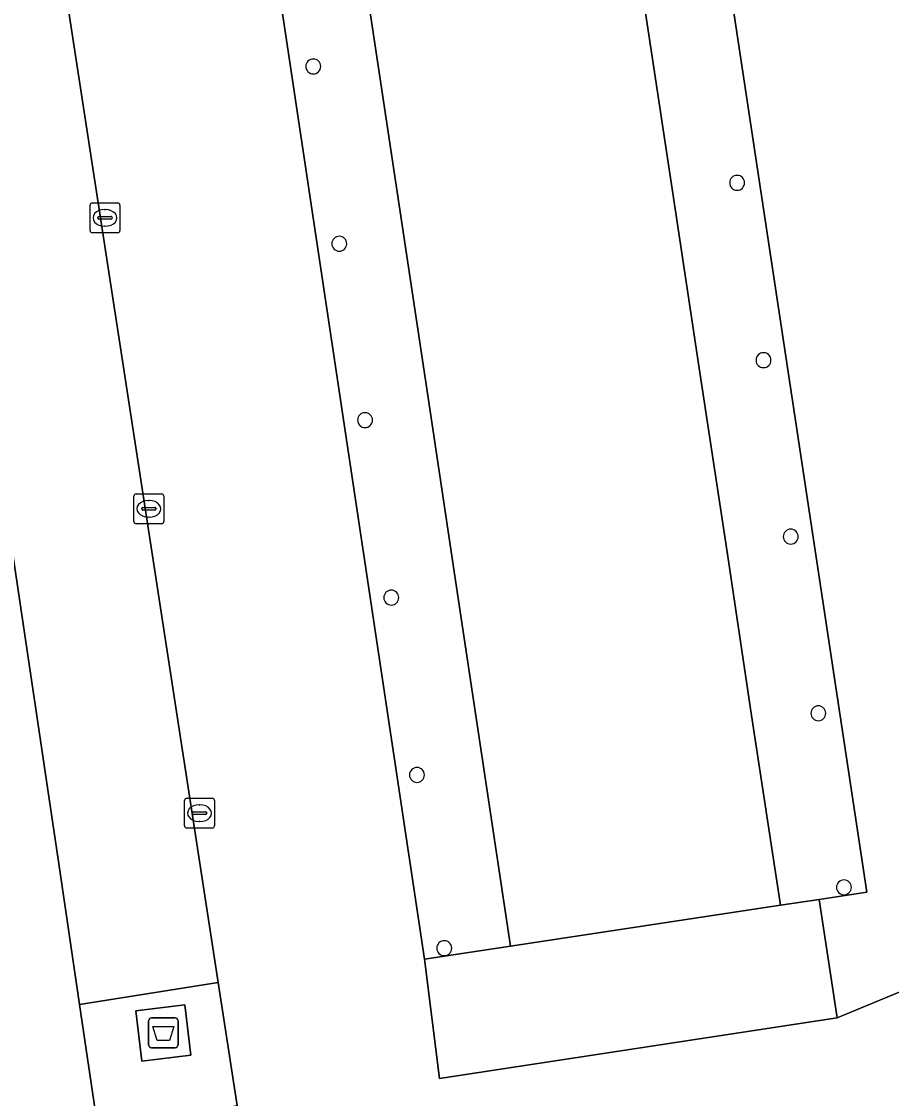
# Model space of a CAD drawing. Extents: x 163008 to 163854, y 382777 to 383982.
# Drawn here: x 163202.08 to 163231.27, y 383293.81 to 383329.93 of the extents above; entities that cross this region are included whole.
import ezdxf

# ---------------------------------------------------------------- set-up
doc = ezdxf.new("R2010")
doc.units = 0
for name, color, linetype in [('IMGEO_Afval_apart_plaats', 7, 'Continuous'), ('IMGEO_Groenvoorziening', 7, 'Continuous'), ('IMGEO_Kolk', 7, 'Continuous'), ('IMGEO_Pand', 7, 'Continuous'), ('IMGEO_Pand_overbouw', 7, 'Continuous'), ('IMGEO_Parkeervlak_halfverhard', 7, 'Continuous'), ('IMGEO_Rijbaan_lokaal_open', 7, 'Continuous'), ('IMGEO_Terreindeel_open', 7, 'Continuous'), ('IMGEO_Voetpad_gesloten', 7, 'Continuous'), ('IMGEO_Voetpad_open', 7, 'Continuous')]:
    doc.layers.add(name, color=color, linetype=linetype)

msp = doc.modelspace()

# ---------------------------------------------------------------- linework, layer by layer
at = {"layer": 'IMGEO_Afval_apart_plaats'}
for p, q in [((163206.445, 383296.51), (163207.235, 383296.51)), ((163207.235, 383296.51), (163206.445, 383296.51)), ((163206.345, 383295.61), (163206.345, 383296.41)), ((163206.345, 383296.41), (163206.345, 383295.61)), ((163207.335, 383296.41), (163207.335, 383295.61)), ((163207.335, 383295.61), (163207.335, 383296.41)), ((163207.235, 383295.51), (163206.445, 383295.51)), ((163206.445, 383295.51), (163207.235, 383295.51))]:
    msp.add_line(p, q, dxfattribs=at)
msp.add_lwpolyline([(163206.488, 383296.224), (163207.192, 383296.224), (163207.043, 383295.754), (163206.637, 383295.754), (163206.488, 383296.224)], dxfattribs=at)
for centre, start, end in [((163206.445, 383296.41), 90, 180), ((163206.445, 383296.41), 90, 180), ((163207.235, 383296.41), 0, 90), ((163207.235, 383296.41), 360, 90), ((163206.445, 383295.61), 180, 270), ((163206.445, 383295.61), 180, 270), ((163207.235, 383295.61), 270, 0), ((163207.235, 383295.61), 270, 0)]:
    msp.add_arc(centre, 0.1, start, end, dxfattribs=at)
at = {"layer": 'IMGEO_Groenvoorziening'}
msp.add_lwpolyline([(163233.532, 383347.068), (163238.513, 383394.323), (163235.287, 383394.655), (163214.391, 383396.806), (163215.316, 383390.105), (163216.895, 383390.359), (163230.444, 383300.724), (163228.85, 383300.487), (163229.454, 383296.513), (163234.446, 383298.587), (163237.587, 383327.254), (163242.371, 383326.785), (163242.848, 383331.369)], dxfattribs=at)
at = {"layer": 'IMGEO_Kolk'}
for p, q in [((163204.382, 383322.922), (163204.382, 383323.774)), ((163204.457, 383323.848), (163205.309, 383323.848)), ((163204.87, 383323.628), (163204.895, 383323.628)), ((163205.383, 383323.774), (163205.383, 383322.922)), ((163204.641, 383323.342), (163204.641, 383323.354)), ((163205.079, 383323.305), (163204.681, 383323.305)), ((163204.684, 383323.391), (163205.082, 383323.391)), ((163205.125, 383323.354), (163205.125, 383323.342)), ((163205.309, 383322.848), (163204.457, 383322.848)), ((163204.893, 383323.068), (163204.868, 383323.068)), ((163205.854, 383313.163), (163205.854, 383314.015)), ((163205.929, 383314.089), (163206.781, 383314.089)), ((163206.342, 383313.869), (163206.367, 383313.869)), ((163206.855, 383314.015), (163206.855, 383313.163)), ((163206.113, 383313.583), (163206.113, 383313.595)), ((163206.551, 383313.546), (163206.153, 383313.546)), ((163206.156, 383313.632), (163206.554, 383313.632)), ((163206.597, 383313.595), (163206.597, 383313.583)), ((163206.781, 383313.089), (163205.929, 383313.089)), ((163206.365, 383313.309), (163206.34, 383313.309)), ((163207.555, 383302.953), (163207.555, 383303.805)), ((163207.63, 383303.879), (163208.482, 383303.879)), ((163208.556, 383303.805), (163208.556, 383302.953)), ((163207.814, 383303.373), (163207.814, 383303.385)), ((163208.252, 383303.336), (163207.854, 383303.336)), ((163207.857, 383303.422), (163208.255, 383303.422)), ((163208.043, 383303.659), (163208.068, 383303.659)), ((163208.298, 383303.385), (163208.298, 383303.373)), ((163208.066, 383303.099), (163208.041, 383303.099)), ((163208.482, 383302.879), (163207.63, 383302.879))]:
    msp.add_line(p, q, dxfattribs=at)
for points in [[(163204.382, 383322.922), (163204.382, 383323.774)], [(163204.457, 383323.848), (163205.309, 383323.848)], [(163205.383, 383323.774), (163205.383, 383322.922)], [(163205.309, 383322.848), (163204.457, 383322.848)], [(163205.854, 383313.163), (163205.854, 383314.015)], [(163205.929, 383314.089), (163206.781, 383314.089)], [(163206.855, 383314.015), (163206.855, 383313.163)], [(163206.781, 383313.089), (163205.929, 383313.089)], [(163207.555, 383302.953), (163207.555, 383303.805)], [(163207.63, 383303.879), (163208.482, 383303.879)], [(163208.556, 383303.805), (163208.556, 383302.953)], [(163208.482, 383302.879), (163207.63, 383302.879)]]:
    msp.add_lwpolyline(points, dxfattribs=at)
for centre, radius, start, end in [((163204.459, 383323.772), 0.0765, 91.552, 178.448), ((163204.459, 383323.772), 0.0765, 91.552, 178.448), ((163205.307, 383323.772), 0.0765, 1.552, 88.448), ((163205.307, 383323.772), 0.0765, 1.552, 88.448), ((163204.681, 383323.351), 0.0403, 85.8775, 175.7526), ((163204.678, 383323.341), 0.0366, 178.938, 274.7102), ((163205.082, 383323.348), 0.043, 264.8664, 352.4533), ((163205.086, 383323.353), 0.0386, 1.7309, 96.639), ((163204.459, 383322.924), 0.0765, 181.552, 268.448), ((163204.459, 383322.924), 0.0765, 181.552, 268.448), ((163205.307, 383322.924), 0.0765, 271.552, 358.448), ((163205.307, 383322.924), 0.0765, 271.552, 358.448), ((163205.931, 383314.013), 0.0765, 91.552, 178.448), ((163205.931, 383314.013), 0.0765, 91.552, 178.448), ((163206.779, 383314.013), 0.0765, 1.552, 88.448), ((163206.779, 383314.013), 0.0765, 1.552, 88.448), ((163206.153, 383313.592), 0.0403, 85.8775, 175.7526), ((163206.15, 383313.582), 0.0366, 178.938, 274.7102), ((163206.554, 383313.589), 0.043, 264.8664, 352.4533), ((163206.558, 383313.594), 0.0386, 1.7309, 96.639), ((163205.931, 383313.165), 0.0765, 181.552, 268.448), ((163205.931, 383313.165), 0.0765, 181.552, 268.448), ((163206.779, 383313.165), 0.0765, 271.552, 358.448), ((163206.779, 383313.165), 0.0765, 271.552, 358.448), ((163207.632, 383303.803), 0.0765, 91.552, 178.448), ((163207.632, 383303.803), 0.0765, 91.552, 178.448), ((163208.48, 383303.803), 0.0765, 1.552, 88.448), ((163208.48, 383303.803), 0.0765, 1.552, 88.448), ((163207.854, 383303.382), 0.0403, 85.8775, 175.7526), ((163207.851, 383303.372), 0.0366, 178.938, 274.7102), ((163208.255, 383303.379), 0.043, 264.8664, 352.4533), ((163208.259, 383303.384), 0.0386, 1.7309, 96.639), ((163207.632, 383302.955), 0.0765, 181.552, 268.448), ((163207.632, 383302.955), 0.0765, 181.552, 268.448), ((163208.48, 383302.955), 0.0765, 271.552, 358.448), ((163208.48, 383302.955), 0.0765, 271.552, 358.448)]:
    msp.add_arc(centre, radius, start, end, dxfattribs=at)
for centre, major_axis, ratio, start_param, end_param in [((163204.869, 383323.348), (-0.387, 0.002), 0.722429, 4.712389, 7.853982), ((163204.894, 383323.348), (-0.39, 0.002), 0.717154, 1.570796, 4.712389), ((163206.341, 383313.589), (-0.387, 0.002), 0.722429, 4.712389, 7.853982), ((163206.366, 383313.589), (-0.39, 0.002), 0.717154, 1.570796, 4.712389), ((163208.042, 383303.379), (-0.387, 0.002), 0.722429, 4.712389, 7.853982), ((163208.067, 383303.379), (-0.39, 0.002), 0.717154, 1.570796, 4.712389)]:
    msp.add_ellipse(centre, major_axis=major_axis, ratio=ratio, start_param=start_param, end_param=end_param, dxfattribs=at)
at = {"layer": 'IMGEO_Pand'}
msp.add_lwpolyline([(163213.089, 383334.846), (163214.042, 383328.531), (163215.782, 383316.947), (163216.715, 383310.736), (163217.531, 383305.316), (163218.49, 383298.916), (163227.544, 383300.293), (163226.572, 383306.656), (163225.771, 383312.064), (163224.823, 383318.307), (163223.887, 383324.464), (163223.07, 383329.86), (163222.117, 383336.203)], dxfattribs=at)
for centre, start, end in [((163211.87, 383328.427), 90, 270), ((163211.87, 383328.427), 270, 90), ((163226.093, 383324.524), 90, 270), ((163226.093, 383324.524), 270, 90), ((163212.744, 383322.48), 90, 270), ((163212.744, 383322.48), 270, 90), ((163226.978, 383318.575), 90, 270), ((163226.978, 383318.575), 270, 90), ((163213.608, 383316.563), 90, 270), ((163213.608, 383316.563), 270, 90), ((163227.893, 383312.656), 90, 270), ((163227.893, 383312.656), 270, 90), ((163214.488, 383310.611), 90, 270), ((163214.488, 383310.611), 270, 90), ((163228.819, 383306.729), 90, 270), ((163228.819, 383306.729), 270, 90), ((163215.35, 383304.663), 90, 270), ((163215.35, 383304.663), 270, 90), ((163229.676, 383300.889), 90, 270), ((163229.676, 383300.889), 270, 90), ((163216.266, 383298.85), 90, 270), ((163216.266, 383298.85), 270, 90)]:
    msp.add_arc(centre, 0.25, start, end, dxfattribs=at)
at = {"layer": 'IMGEO_Pand_overbouw'}
for points in [[(163216.895, 383390.359), (163215.316, 383390.105), (163214.019, 383389.896), (163215.811, 383378.119), (163216.729, 383372), (163217.672, 383365.721), (163218.489, 383360.307), (163219.424, 383354.102), (163221.206, 383342.268), (163222.117, 383336.203), (163223.07, 383329.86), (163223.887, 383324.464), (163224.823, 383318.307), (163225.771, 383312.064), (163226.572, 383306.656), (163227.544, 383300.293), (163230.444, 383300.724)], [(163206.776, 383376.781), (163205.973, 383382.176), (163205.008, 383388.541), (163202.14, 383388.145), (163215.602, 383298.476), (163218.49, 383298.916), (163217.531, 383305.316), (163216.715, 383310.736), (163215.782, 383316.947), (163214.042, 383328.531), (163213.089, 383334.846), (163212.171, 383340.926), (163211.368, 383346.337), (163210.397, 383352.744), (163209.451, 383358.986), (163208.652, 383364.371), (163207.704, 383370.643)]]:
    msp.add_lwpolyline(points, close=True, dxfattribs=at)
at = {"layer": 'IMGEO_Parkeervlak_halfverhard'}
msp.add_lwpolyline([(163203.383, 383301.381), (163204.031, 383296.956), (163208.685, 383297.697), (163194.782, 383387.944), (163190.596, 383387.318)], close=True, dxfattribs=at)
at = {"layer": 'IMGEO_Rijbaan_lokaal_open'}
msp.add_lwpolyline([(163209.321, 383293.567), (163210.358, 383287.248), (163231.919, 383290.725), (163233.555, 383291.767), (163238.641, 383291.287), (163238.685, 383291.68), (163239.267, 383297.262), (163239.357, 383298.129), (163234.446, 383298.587), (163229.454, 383296.513), (163216.105, 383294.476), (163215.602, 383298.476), (163202.14, 383388.145), (163205.008, 383388.541), (163214.019, 383389.896), (163215.316, 383390.105), (163214.391, 383396.806), (163201.42, 383398.14), (163195.429, 383398.72), (163194.437, 383392.642), (163194.239, 383391.448), (163194.718, 383388.353), (163194.782, 383387.944), (163208.685, 383297.697)], close=True, dxfattribs=at)
at = {"layer": 'IMGEO_Terreindeel_open'}
msp.add_lwpolyline([(163228.85, 383300.487), (163227.544, 383300.293), (163218.49, 383298.916), (163215.602, 383298.476), (163216.105, 383294.476), (163229.454, 383296.513)], close=True, dxfattribs=at)
at = {"layer": 'IMGEO_Voetpad_gesloten'}
msp.add_lwpolyline([(163207.556, 383296.952), (163205.916, 383296.751), (163206.123, 383295.064), (163207.763, 383295.265)], close=True, dxfattribs=at)
at = {"layer": 'IMGEO_Voetpad_open'}
for points in [[(163216.895, 383390.359), (163215.316, 383390.105), (163214.019, 383389.896), (163215.811, 383378.119), (163216.729, 383372), (163217.672, 383365.721), (163218.489, 383360.307), (163219.424, 383354.102), (163221.206, 383342.268), (163222.117, 383336.203), (163223.07, 383329.86), (163223.887, 383324.464), (163224.823, 383318.307), (163225.771, 383312.064), (163226.572, 383306.656), (163227.544, 383300.293), (163228.85, 383300.487), (163230.444, 383300.724)], [(163215.602, 383298.476), (163218.49, 383298.916), (163217.531, 383305.316), (163216.715, 383310.736), (163215.782, 383316.947), (163214.042, 383328.531), (163213.089, 383334.846), (163212.171, 383340.926), (163211.368, 383346.337), (163210.397, 383352.744), (163209.451, 383358.986), (163208.652, 383364.371), (163207.704, 383370.643), (163206.776, 383376.781), (163205.973, 383382.176), (163205.008, 383388.541), (163202.14, 383388.145)], [(163204.638, 383292.807), (163209.321, 383293.567), (163208.685, 383297.697), (163204.031, 383296.956)], [(163206.123, 383295.064), (163205.916, 383296.751), (163207.556, 383296.952), (163207.763, 383295.265)]]:
    msp.add_lwpolyline(points, close=True, dxfattribs=at)
msp.add_lwpolyline([(163205.198, 383285.869), (163204.638, 383292.807), (163204.031, 383296.956), (163203.383, 383301.381), (163190.596, 383387.318)], dxfattribs=at)
for centre, start, end in [((163211.87, 383328.427), 90, 270), ((163211.87, 383328.427), 270, 90), ((163226.093, 383324.524), 90, 270), ((163226.093, 383324.524), 270, 90), ((163212.744, 383322.48), 90, 270), ((163212.744, 383322.48), 270, 90), ((163226.978, 383318.575), 90, 270), ((163226.978, 383318.575), 270, 90), ((163213.608, 383316.563), 90, 270), ((163213.608, 383316.563), 270, 90), ((163227.893, 383312.656), 90, 270), ((163227.893, 383312.656), 270, 90), ((163214.488, 383310.611), 90, 270), ((163214.488, 383310.611), 270, 90), ((163228.819, 383306.729), 90, 270), ((163228.819, 383306.729), 270, 90), ((163215.35, 383304.663), 90, 270), ((163215.35, 383304.663), 270, 90), ((163229.676, 383300.889), 90, 270), ((163229.676, 383300.889), 270, 90), ((163216.266, 383298.85), 90, 270), ((163216.266, 383298.85), 270, 90)]:
    msp.add_arc(centre, 0.25, start, end, dxfattribs=at)

doc.saveas('drawing.dxf')
